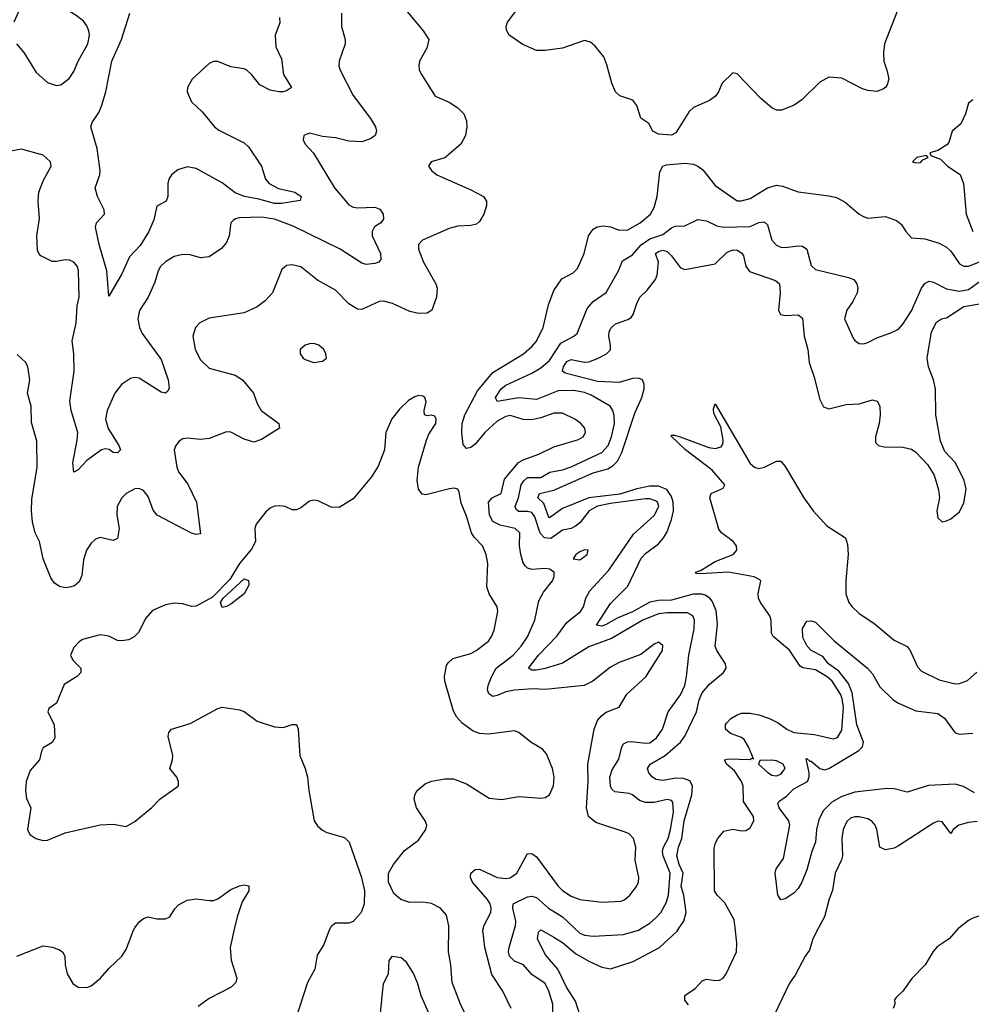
# Model space of a CAD drawing. Header units: inches. Extents: x 1552611 to 1694776, y 811966 to 917215.
# Tile 488 of 549: x 1663962 to 1668324, y 879650 to 884161. Entities that reach past the tile are written whole.
import ezdxf

# ---------------------------------------------------------------- set-up
doc = ezdxf.new("R2010")
doc.units = ezdxf.units.IN
doc.header["$MEASUREMENT"] = 0
doc.layers.add('B6867', color=7, linetype='Continuous')
doc.layers.add('B6868', color=7, linetype='Continuous')

msp = doc.modelspace()

# ---------------------------------------------------------------- linework, layer by layer
at = {"layer": 'B6867', "color": 5}
for points, elevation in [([(1663949, 879870), (1664070, 879917.1), (1664110, 879912.2), (1664140.6, 879900.6), (1664158, 879890), (1664168.4, 879870), (1664170.3, 879830), (1664178.7, 879790), (1664205.1, 879745.1), (1664230, 879728), (1664270, 879726.7), (1664290, 879734.9), (1664332, 879770), (1664370, 879814), (1664430, 879870.7), (1664450, 879901), (1664482.9, 879990), (1664490.1, 880000)], 960), ([(1664947, 880000), (1664926, 879910), (1664931.8, 879851.8), (1664956.4, 879770), (1664952.4, 879750), (1664931.5, 879728.5), (1664830, 879676.9), (1664780.5, 879639.5)], 960), ([(1665386.2, 880000), (1665380.3, 879990), (1665355.6, 879924.4), (1665325.5, 879874.5), (1665314.8, 879810), (1665281.6, 879750), (1665224.4, 879575.6)], 980), ([(1666030.8, 879550), (1665982.4, 879650), (1665943.9, 879750), (1665938.3, 879830), (1665926.9, 879890), (1665928.6, 880000)], 980), ([(1666214, 879630), (1666176.1, 879710), (1666126.3, 879786.3), (1666093.7, 879910), (1666084.5, 879990), (1666087.1, 880000)], 960), ([(1666404.8, 879615.2), (1666404.8, 879650), (1666386.6, 879710), (1666370, 879745.4), (1666310, 879786.2), (1666270.4, 879830.4), (1666230, 879847.4), (1666207.4, 879870), (1666201.7, 879890), (1666205, 879910), (1666231.5, 880000)], 940), ([(1666552.5, 879530), (1666510, 879663.4), (1666468.9, 879728.9), (1666428.4, 879810), (1666370, 879877.8), (1666335.6, 879950), (1666339.8, 879980.2), (1666350, 879990.2), (1666410, 879957.3), (1666450, 879933.4), (1666510, 879883.1), (1666570, 879847.2), (1666630, 879820.5), (1666670, 879812.8), (1666774, 879846), (1666895.1, 879910), (1666974.7, 879985.3), (1666984.9, 880000)], 920), ([(1666504, 880000), (1666530, 879975.9), (1666550, 879966.9), (1666590, 879962.4), (1666730, 879968.8), (1666798.3, 879990), (1666814.6, 880000)], 940), ([(1667027.9, 879647.9), (1667010, 879668), (1667011, 879690), (1667057.3, 879722.7), (1667090, 879758), (1667110, 879765.3), (1667150, 879758.2), (1667170, 879760.6), (1667185.7, 879770), (1667200.2, 879790), (1667246.8, 879890), (1667249.4, 879930), (1667240.6, 880000)], 880), ([(1667623.7, 880000), (1667597.2, 879950), (1667582.3, 879897.7), (1667562.6, 879870), (1667516.4, 879783.6), (1667490, 879746.6), (1667419.6, 879600.4)], 880), ([(1668267.4, 880000), (1668263.3, 879996.8), (1668222.6, 879950), (1668167.5, 879912.5), (1668148.6, 879891.4), (1668112, 879830), (1668051.5, 879768.5), (1668010.3, 879710), (1667979, 879681), (1667971.3, 879670), (1667972.4, 879650), (1667964.7, 879630)], 920), ([(1665607.2, 879530), (1665627.7, 879732.3), (1665631.3, 879748.7), (1665653, 879790), (1665656, 879850), (1665670, 879871), (1665710, 879864.9), (1665730, 879847.3), (1665766.4, 879790), (1665783.7, 879750), (1665800.3, 879690), (1665836.1, 879610)], 980)]:
    msp.add_lwpolyline(points, dxfattribs=dict(at, elevation=elevation))
at = {"layer": 'B6868', "color": 5}
for points, elevation in [([(1663947, 884050), (1663980.3, 884010), (1664038, 883918), (1664090, 883873.1), (1664130, 883859.5), (1664150, 883862), (1664189, 883891), (1664210, 883923.8), (1664229.9, 883970.1), (1664274, 884050), (1664281.8, 884090), (1664278.7, 884110), (1664270, 884132), (1664253.6, 884153.6), (1664220.3, 884180.3), (1664158, 884218), (1664110, 884278.4), (1664090, 884291.3), (1664070, 884296.3), (1664050, 884294.7), (1664010, 884275.8), (1663986.4, 884253.6), (1663970, 884227.3), (1663934.7, 884150)], 940), ([(1665729.4, 884209.4), (1665811.8, 884110), (1665836.5, 884070), (1665828.7, 884030), (1665794.9, 883970), (1665790.6, 883950.6), (1665793.4, 883930), (1665803, 883910), (1665865.5, 883810), (1665930, 883782.4), (1665970, 883757), (1665998, 883730), (1666010, 883698), (1666011.6, 883670), (1666004.9, 883630), (1665983.7, 883590), (1665910, 883527.6), (1665847.3, 883510), (1665836.3, 883490), (1665849, 883469), (1665874, 883450), (1666030, 883381.7), (1666087.7, 883350), (1666102, 883330), (1666102, 883310), (1666089, 883270), (1666070, 883235.6), (1666055.6, 883224.4), (1666030, 883218), (1665970, 883214.8), (1665930, 883204.4), (1665808.7, 883151.3), (1665790.3, 883130), (1665790.3, 883110), (1665812.6, 883050), (1665868.7, 882950), (1665875.3, 882930), (1665872.8, 882890), (1665850.3, 882830), (1665830, 882815.4), (1665790, 882814), (1665750, 882823.5), (1665670, 882860.4), (1665630, 882871.3), (1665610, 882869.6), (1665530, 882832.8), (1665510, 882834), (1665470, 882858.5), (1665410, 882922), (1665327.5, 882967.5), (1665250, 883028), (1665210, 883038.3), (1665185.4, 883034.6), (1665163.4, 883016.6), (1665121.1, 882910), (1665086.7, 882873.3), (1665050, 882845.4), (1664990, 882817.2), (1664830, 882793.7), (1664788.1, 882771.9), (1664768.2, 882750), (1664755.8, 882710), (1664766.5, 882650), (1664790, 882601.6), (1664830, 882564.6), (1664950, 882531.9), (1664983.1, 882510), (1665033.4, 882450), (1665050, 882402.8), (1665068.7, 882370), (1665150.2, 882310.2), (1665153.4, 882290), (1665070, 882236.9), (1665035, 882225), (1664990, 882238.4), (1664930, 882270.7), (1664910, 882273.2), (1664830, 882242.4), (1664790, 882237.8), (1664730, 882243.5), (1664710, 882239.7), (1664693, 882230), (1664678, 882210), (1664670.3, 882190), (1664682.2, 882110), (1664690, 882088.5), (1664732.2, 882032.2), (1664771.9, 881950), (1664790, 881805.2), (1664770, 881801.6), (1664750, 881808.7), (1664591.3, 881890), (1664573, 881913), (1664550, 881976.2), (1664530, 882004.2), (1664510, 882012.6), (1664490, 882011), (1664450, 881989.7), (1664430, 881969.6), (1664408.9, 881930), (1664407.5, 881892.5), (1664417.8, 881830), (1664410, 881784.5), (1664390, 881774), (1664330, 881788.2), (1664310, 881780.5), (1664290, 881762), (1664268.6, 881730), (1664254.3, 881685.7), (1664246.4, 881613.6), (1664234.4, 881585.6), (1664212.9, 881567.1), (1664190, 881560.2), (1664170, 881558.5), (1664144.5, 881564.5), (1664120.5, 881580.5), (1664104.1, 881604.1), (1664069.1, 881690), (1664052.7, 881770), (1664032.4, 881810), (1664019.8, 881859.8), (1664015.8, 881910), (1664017.8, 881962.2), (1664042, 882110), (1664039.8, 882230), (1664015.7, 882315.7), (1664014.6, 882390), (1663996.9, 882450), (1664008, 882510), (1663998.4, 882570), (1663989.2, 882590), (1663950, 882627)], 960), ([(1667996.4, 884230), (1667926.3, 884050), (1667921.1, 884010), (1667922.4, 883970), (1667937.1, 883930), (1667945.5, 883890), (1667938, 883862), (1667930.4, 883849.6), (1667918, 883842), (1667890, 883831.8), (1667850, 883835.8), (1667824.2, 883844.2), (1667730, 883893.3), (1667670, 883896.9), (1667630, 883874.7), (1667546.2, 883793.8), (1667511.6, 883768.4), (1667454.5, 883745.5), (1667430, 883746.6), (1667410, 883756.4), (1667359.4, 883799.4), (1667250, 883912.3), (1667230, 883917.2), (1667182.4, 883870), (1667164.9, 883830), (1667150.4, 883810), (1667123, 883790), (1667050, 883758.5), (1667030, 883740.5), (1666970, 883642), (1666950, 883632), (1666890, 883636), (1666864, 883650), (1666845.2, 883685.2), (1666809.4, 883709.4), (1666790, 883768), (1666772.1, 883792.1), (1666712.1, 883812.1), (1666693.2, 883830), (1666676.2, 883870), (1666653.6, 883953.6), (1666638.7, 883990), (1666599.5, 884039.5), (1666578, 884058), (1666550, 884065.6), (1666449.1, 884030.9), (1666370, 884018.9), (1666330, 884019.3), (1666267.7, 884047.7), (1666205.1, 884090), (1666193.1, 884113.1), (1666191.5, 884130), (1666198, 884150), (1666264.1, 884235.9)], 960), ([(1665436.5, 884190), (1665437.4, 884130), (1665453.7, 884070), (1665453.4, 884050), (1665425.7, 883970), (1665424.6, 883950), (1665430.3, 883930), (1665490, 883813), (1665570, 883708), (1665592, 883670), (1665597.6, 883650), (1665590.4, 883630), (1665570, 883614.7), (1665530, 883601.8), (1665470, 883604.6), (1665410, 883619.4), (1665350, 883625.3), (1665290, 883641.1), (1665263.8, 883630), (1665260.4, 883610), (1665270.4, 883590), (1665308.5, 883548.5), (1665404.1, 883390), (1665470, 883312.2), (1665490, 883301.5), (1665510, 883299.3), (1665590, 883302.3), (1665612.1, 883292), (1665628.5, 883270), (1665630, 883246.6), (1665617.1, 883230), (1665588.7, 883211.3), (1665576.9, 883190), (1665577.7, 883170), (1665615.2, 883090), (1665617.5, 883062.5), (1665608.4, 883050), (1665590, 883043.9), (1665550, 883039), (1665530, 883044.5), (1665431.1, 883110), (1665215.1, 883215.1), (1665130, 883247), (1665070, 883256.7), (1664967.5, 883252.5), (1664951.3, 883248.7), (1664939.6, 883240.4), (1664930.3, 883229.7), (1664922.6, 883170), (1664910, 883139.3), (1664887.3, 883112.7), (1664830, 883074), (1664790, 883069.7), (1664743.5, 883083.5), (1664710, 883084.5), (1664670, 883075.1), (1664630, 883051.9), (1664607.8, 883030), (1664596.9, 883010), (1664581.2, 882958.8), (1664550.3, 882890), (1664510.9, 882829.1), (1664503.5, 882790), (1664510.2, 882750), (1664522.5, 882722.5), (1664610, 882603.1), (1664642.1, 882510), (1664646.7, 882473.3), (1664641.4, 882458.6), (1664630, 882449.7), (1664610, 882453.6), (1664510, 882518.6), (1664490, 882521.5), (1664470, 882516.5), (1664427.8, 882490), (1664397.6, 882450), (1664362.3, 882370), (1664355.5, 882330), (1664367.6, 882287.6), (1664416, 882210), (1664423.8, 882190), (1664410, 882176.2), (1664390, 882178.4), (1664371.2, 882191.2), (1664354.9, 882194.9), (1664336, 882190), (1664270, 882141.6), (1664230, 882098), (1664210, 882088), (1664205.8, 882130), (1664225.9, 882234.1), (1664228.4, 882270), (1664197.5, 882370), (1664192.3, 882412.3), (1664211.9, 882550), (1664210.5, 882630.5), (1664201.6, 882690), (1664220.8, 882770), (1664225.6, 882850), (1664233.8, 882890), (1664231.9, 883010), (1664226.2, 883030), (1664209.6, 883050), (1664190, 883059), (1664170, 883059.8), (1664130, 883052.6), (1664110, 883053.6), (1664059.3, 883079.3), (1664049.4, 883089.4), (1664044.1, 883104.1), (1664039.6, 883170), (1664052.4, 883250), (1664046.9, 883330), (1664049.7, 883370), (1664070, 883422), (1664106, 883490), (1664103.6, 883510), (1664070, 883540.5), (1663970, 883566.9), (1663870, 883548.4)], 940), ([(1665152.1, 884170), (1665154.2, 884145.8), (1665133, 884090), (1665136.3, 884036.3), (1665162, 883982), (1665171.5, 883910), (1665207.7, 883850), (1665185.1, 883834.9), (1665169.1, 883830.9), (1665150, 883829.8), (1665110, 883837.7), (1665061.8, 883861.8), (1665024.6, 883910), (1665002.6, 883930), (1664990, 883936.1), (1664930, 883945.2), (1664870, 883969.8), (1664850.3, 883969.7), (1664830, 883960.4), (1664752.5, 883887.5), (1664730.9, 883850), (1664729.5, 883830), (1664750, 883784.4), (1664798.1, 883738.1), (1664854.6, 883670), (1664875, 883655.1), (1664990, 883596.1), (1665010, 883577.6), (1665070.2, 883490.2), (1665089, 883430), (1665104.6, 883410), (1665147.5, 883387.5), (1665223, 883370), (1665252.4, 883350), (1665247.3, 883332.7), (1665161.5, 883318.5), (1665130, 883318.4), (1665058.1, 883338.1), (1664991.6, 883350), (1664950, 883368), (1664890, 883414), (1664770, 883479), (1664730, 883486), (1664687.3, 883472.7), (1664657.8, 883450), (1664645.5, 883430), (1664640.8, 883410), (1664640.2, 883350), (1664633.4, 883330), (1664590, 883306.6), (1664576.6, 883243.4), (1664553.8, 883190), (1664514.3, 883125.7), (1664465.4, 883074.6), (1664430, 882996.2), (1664370, 882894), (1664361.6, 883010), (1664326.1, 883130), (1664309.8, 883210), (1664314, 883230), (1664351, 883270), (1664349.7, 883290), (1664318.8, 883350), (1664307.1, 883390), (1664329.8, 883450), (1664330.8, 883470), (1664316.5, 883570), (1664287.4, 883670), (1664293.3, 883690), (1664323.9, 883736.1), (1664336, 883764), (1664356.4, 883830), (1664383.4, 883970), (1664428, 884070), (1664467, 884190)], 920), ([(1668330, 883794), (1668310, 883778), (1668297.1, 883730), (1668276.3, 883683.7), (1668236.3, 883650), (1668221.3, 883598.7), (1668212.1, 883587.9), (1668170, 883561.2), (1668134, 883550), (1668138, 883538), (1668181.7, 883521.7), (1668214.4, 883490), (1668272.1, 883452), (1668287.2, 883410), (1668300.2, 883270), (1668330, 883190.6)], 980), ([(1666087.1, 880000), (1666089.8, 880010), (1666120.9, 880070), (1666122.6, 880090), (1666117.5, 880110), (1666106.6, 880130), (1666037.5, 880210), (1666027.4, 880230), (1666029.8, 880250.2), (1666050, 880267.6), (1666070, 880268.3), (1666150, 880231.2), (1666190, 880226.2), (1666210, 880229.5), (1666240.7, 880250), (1666285.9, 880334.1), (1666290, 880338.4), (1666310, 880340.3), (1666330, 880324.9), (1666430, 880191.4), (1666450, 880171.1), (1666490, 880144.7), (1666530, 880129.5), (1666630, 880117.7), (1666718, 880122), (1666736.2, 880130), (1666758.7, 880150), (1666789.6, 880190), (1666798, 880210), (1666799.6, 880230), (1666782.4, 880310), (1666786.6, 880370), (1666775.1, 880410), (1666755.1, 880430), (1666737.8, 880437.8), (1666603, 880483), (1666569, 880510), (1666560.2, 880550), (1666567.7, 880670), (1666565.2, 880750), (1666594.8, 880910), (1666610.6, 880949.4), (1666628.8, 880971.2), (1666650, 880987.4), (1666709.7, 881010.3), (1666744.2, 881070), (1666832.1, 881150), (1666908, 881270), (1666910, 881293.2), (1666890, 881309.6), (1666870, 881299.7), (1666808.3, 881251.7), (1666710, 881216.3), (1666670, 881194.6), (1666589.3, 881130.7), (1666549.2, 881110.8), (1666370, 881092.3), (1666315.1, 881095.1), (1666230, 881089.5), (1666190, 881081.3), (1666150, 881064.2), (1666130, 881060.6), (1666112, 881072), (1666106.4, 881090), (1666109.2, 881110), (1666124.1, 881150), (1666146.2, 881190), (1666224.2, 881250), (1666259.9, 881290), (1666290, 881333.4), (1666322.5, 881410), (1666342, 881498), (1666362.8, 881537.2), (1666403.6, 881590), (1666411.5, 881610), (1666412.3, 881630), (1666390, 881642.9), (1666370, 881646), (1666310, 881642.3), (1666290, 881648.4), (1666279.2, 881659.2), (1666270, 881672), (1666259, 881710), (1666253, 881750), (1666253.8, 881810), (1666233, 881830), (1666164.5, 881844.5), (1666130, 881861.1), (1666115.6, 881890), (1666110.5, 881950), (1666126.8, 881970), (1666169.3, 881990.7), (1666184.7, 882055.3), (1666248.3, 882131.7), (1666270, 882144.9), (1666341.3, 882170), (1666410, 882203), (1666522.5, 882237.5), (1666544.4, 882250), (1666555.5, 882270), (1666551.7, 882290), (1666534.5, 882310), (1666506.9, 882330), (1666450, 882358), (1666410, 882357.9), (1666350, 882336.1), (1666310, 882327.1), (1666270, 882329.3), (1666210, 882347), (1666190, 882342.5), (1666150, 882321.2), (1666093.4, 882270), (1666050, 882215.3), (1666030, 882200.3), (1666010, 882196.4), (1665995.2, 882215.2), (1665988.9, 882270), (1665989.9, 882310), (1666002.1, 882350), (1666060, 882460), (1666130, 882545), (1666270.7, 882630), (1666310, 882663.5), (1666330, 882687.1), (1666361.6, 882750), (1666385.7, 882854.3), (1666410, 882920.4), (1666446.3, 882973.7), (1666498.7, 883001.3), (1666518.7, 883021.3), (1666548.9, 883090), (1666569.7, 883170), (1666590, 883200.4), (1666608.2, 883211.8), (1666635.8, 883215.8), (1666670, 883211.1), (1666710, 883196.3), (1666750, 883197.6), (1666806, 883230), (1666853.2, 883270), (1666870, 883299.5), (1666883.4, 883350), (1666896.3, 883463.7), (1666910, 883489), (1666924.9, 883495.1), (1667010, 883503.9), (1667050, 883498.2), (1667070, 883489.2), (1667092.6, 883472.6), (1667150, 883401.2), (1667250, 883331.1), (1667270, 883330.2), (1667310, 883341.4), (1667390, 883391), (1667430, 883403.2), (1667458.1, 883398.1), (1667530, 883371.8), (1667670, 883354.2), (1667705.5, 883345.5), (1667745.1, 883325.1), (1667810, 883270.4), (1667830, 883258.7), (1667850, 883252), (1667930, 883258.7), (1667981.4, 883241.4), (1668003.1, 883223.1), (1668023.8, 883190), (1668050, 883162), (1668110, 883157.4), (1668176.9, 883136.9), (1668210, 883118.2), (1668230, 883100.2), (1668270, 883042.7), (1668290, 883031.6), (1668310, 883032.1), (1668366.5, 883053.5)], 960), ([(1666814.6, 880000), (1666850, 880021.7), (1666876.2, 880043.8), (1666899.9, 880070), (1666924.9, 880115.1), (1666935.6, 880150), (1666943.3, 880250), (1666910.7, 880330), (1666907.7, 880350), (1666912, 880370), (1666933.7, 880410), (1666945.5, 880450), (1666959.3, 880530), (1666955.4, 880575.4), (1666950, 880583.1), (1666930, 880588.4), (1666870, 880574.8), (1666830, 880574), (1666802.8, 880582.8), (1666770, 880609.7), (1666755.9, 880615.9), (1666690, 880622.9), (1666676.1, 880636.1), (1666670, 880649.6), (1666667.4, 880690), (1666676.8, 880723.2), (1666707.7, 880772.3), (1666722.4, 880830), (1666730, 880842.8), (1666748.2, 880851.8), (1666766.5, 880853.5), (1666830, 880845.8), (1666850, 880848.3), (1666880.7, 880870), (1666908.3, 880910), (1666934.2, 880990), (1666990, 881068), (1667010, 881110.4), (1667018.6, 881150), (1667028.8, 881250), (1667053.4, 881370), (1667054.1, 881410), (1667046.6, 881430), (1667023.5, 881443.5), (1666930, 881443.5), (1666890, 881438.7), (1666817.7, 881410), (1666674.5, 881325.5), (1666570, 881287.5), (1666450, 881212.9), (1666370, 881187.7), (1666330, 881179.9), (1666310, 881179.8), (1666294.7, 881190), (1666339.1, 881250), (1666424, 881336), (1666470, 881399.4), (1666532.2, 881450), (1666545.4, 881470), (1666557, 881510), (1666575.6, 881544.4), (1666661.9, 881638.1), (1666775.7, 881804.3), (1666870, 881889.4), (1666892, 881930), (1666886, 881950), (1666876.3, 881956.3), (1666850, 881965.2), (1666830, 881966.1), (1666670, 881944.1), (1666610, 881931.6), (1666572, 881910), (1666530, 881855.4), (1666510, 881839.9), (1666490, 881829.4), (1666450, 881822.5), (1666395.7, 881784.3), (1666367.1, 881787.1), (1666348.1, 881808.1), (1666322.3, 881882.3), (1666310, 881902.2), (1666290, 881908.1), (1666248.1, 881908.1), (1666236.7, 881916.7), (1666232.9, 881930), (1666247.6, 881970), (1666260.6, 882030), (1666272, 882048), (1666290, 882063), (1666350, 882063.4), (1666392.3, 882087.7), (1666450, 882099.1), (1666490, 882112.3), (1666630, 882177.2), (1666658.7, 882210), (1666675, 882250), (1666687.6, 882310), (1666686.6, 882346.6), (1666680.3, 882370), (1666668.4, 882390), (1666580.9, 882440.9), (1666550, 882453.3), (1666501.9, 882461.9), (1666430, 882460.5), (1666330, 882420.3), (1666250, 882428), (1666150.8, 882410.8), (1666142.4, 882430), (1666168.4, 882470), (1666190, 882486.8), (1666310, 882541.3), (1666350, 882566.3), (1666390, 882599.8), (1666441.6, 882678.5), (1666502.4, 882710), (1666516.8, 882723.2), (1666563.1, 882836.9), (1666590, 882869.3), (1666650, 882911.5), (1666706, 883010), (1666724.5, 883055.5), (1666770, 883083.7), (1666811, 883129), (1666850, 883156.3), (1666910, 883176.8), (1666950, 883207.5), (1666965.7, 883214.3), (1667010, 883216.5), (1667070, 883244.5), (1667110, 883238.4), (1667156.6, 883216.6), (1667190, 883210.6), (1667310, 883212.7), (1667350, 883230.8), (1667374.5, 883234.5), (1667390, 883221.3), (1667410, 883150.5), (1667430, 883127), (1667450, 883118.9), (1667470, 883116.9), (1667530, 883125.2), (1667550, 883123.1), (1667570.3, 883110), (1667590, 883034), (1667610, 883016.4), (1667760.3, 882980.3), (1667784.9, 882970), (1667799, 882950), (1667803.6, 882930), (1667800.2, 882910), (1667780.7, 882870), (1667753.8, 882830), (1667742.6, 882790), (1667782.3, 882702.3), (1667790.4, 882690.4), (1667810, 882677.3), (1667830, 882675.5), (1667850, 882682.4), (1667890, 882703.1), (1667954.5, 882725.5), (1667990, 882743), (1668010, 882765.5), (1668050, 882827.2), (1668094.9, 882930), (1668110, 882952.2), (1668121.7, 882958.2), (1668130, 882962), (1668150, 882958.2), (1668210, 882927.5), (1668270, 882916.4), (1668310, 882925.3), (1668370, 882966.6)], 940), ([(1666984.9, 880000), (1667005.6, 880030), (1667016.1, 880070), (1667006, 880150), (1666993.8, 880190), (1667003.5, 880250), (1666984, 880290), (1666974, 880330), (1666981.7, 880370), (1666997.4, 880410), (1667007.3, 880490), (1667042, 880610), (1667045.6, 880650), (1667033.2, 880673.2), (1667004, 880684), (1666970, 880686), (1666910, 880675.5), (1666879.1, 880679.1), (1666862.4, 880690), (1666846.2, 880710), (1666839.8, 880730), (1666852.1, 880750), (1666920.2, 880790), (1666990.9, 880850), (1667010, 880878.9), (1667063.3, 880990), (1667075.7, 881044.3), (1667090, 881076.3), (1667123.3, 881116.7), (1667187.7, 881170), (1667199.3, 881190), (1667196.5, 881210), (1667156.5, 881270), (1667149.9, 881290), (1667160.7, 881390), (1667153.7, 881453.7), (1667136.1, 881496.1), (1667124.7, 881510), (1667103.9, 881523.9), (1667088.6, 881528.6), (1667048.5, 881528.5), (1666950, 881501.5), (1666890, 881499.6), (1666850, 881492.2), (1666770, 881447.3), (1666700.9, 881419.1), (1666650, 881389.2), (1666630, 881382.5), (1666606.3, 881386.3), (1666670, 881486.3), (1666750, 881565.2), (1666810, 881693.2), (1666830, 881715), (1666890, 881759.7), (1666913.4, 881786.6), (1666928.1, 881811.9), (1666950, 881870.3), (1666957.9, 881910), (1666957.5, 881950), (1666950, 881976.7), (1666927.7, 882007.7), (1666890, 882023.8), (1666850, 882024), (1666791, 882011), (1666713.3, 881986.7), (1666570, 881969.5), (1666450, 881921.7), (1666390, 881879), (1666384.9, 881884.9), (1666364.2, 881944.2), (1666337.1, 881970), (1666343.9, 881990), (1666410, 882005.8), (1666590, 882085.1), (1666657.1, 882102.9), (1666682.2, 882117.8), (1666701.6, 882138.4), (1666721.5, 882178.5), (1666782, 882358), (1666814, 882430), (1666824.2, 882470), (1666824.6, 882490), (1666816, 882510), (1666798.3, 882518.3), (1666770, 882516.4), (1666710, 882499.1), (1666610, 882502.9), (1666461.7, 882541.7), (1666449.9, 882549.9), (1666453.9, 882570), (1666470, 882594), (1666490, 882603.5), (1666550, 882592.3), (1666570, 882593.7), (1666610, 882608), (1666650.8, 882630), (1666670, 882648.3), (1666670.5, 882670), (1666662.4, 882710), (1666664.3, 882730), (1666672.1, 882747.9), (1666692.2, 882767.8), (1666750, 882786.4), (1666764.2, 882795.8), (1666774.2, 882810), (1666790, 882860.5), (1666804.5, 882890), (1666838, 882922), (1666876, 882970), (1666884.3, 882990), (1666889.8, 883049.8), (1666876.4, 883090), (1666890, 883099.3), (1666910, 883104.4), (1666930, 883098.1), (1666950, 883079), (1666990, 883024.1), (1667010, 883015.5), (1667150, 883041.9), (1667203.9, 883096.1), (1667230, 883106), (1667250, 883104.7), (1667271.5, 883091.5), (1667279.4, 883079.4), (1667290.8, 883030.8), (1667306.9, 883006.9), (1667425.4, 882965.4), (1667444.7, 882950), (1667447.9, 882910), (1667440.2, 882830), (1667448.5, 882810), (1667470, 882805.8), (1667530, 882808.8), (1667550, 882793.4), (1667557.6, 882710), (1667575, 882650), (1667580.8, 882590), (1667603.3, 882523.3), (1667630, 882420.5), (1667646.6, 882386.6), (1667670, 882377.8), (1667750, 882397.9), (1667810, 882401.5), (1667870, 882418.7), (1667892.6, 882412.6), (1667904.2, 882390), (1667905.5, 882350), (1667900.8, 882310), (1667884.4, 882250), (1667883.8, 882223.8), (1667898, 882210), (1667923.8, 882203.8), (1668010, 882202.4), (1668050, 882193.1), (1668070, 882178.7), (1668123, 882123), (1668153.8, 882073.8), (1668173.7, 882006.3), (1668177.8, 881970), (1668165.3, 881910), (1668170, 881878), (1668190, 881860.7), (1668210, 881864), (1668230, 881873.4), (1668270, 881905.5), (1668290, 881947.7), (1668299.9, 882010), (1668290.5, 882050), (1668250.7, 882130), (1668203, 882183), (1668181.7, 882230), (1668161.4, 882350), (1668158.8, 882470), (1668149.9, 882510), (1668127.2, 882570), (1668121.7, 882610), (1668141.9, 882730), (1668164.7, 882775.3), (1668187, 882790), (1668210, 882795.2), (1668290, 882846.2), (1668370, 882860.9)], 920), ([(1665928.6, 880000), (1665928.7, 880010), (1665918, 880058), (1665890, 880089.7), (1665850, 880111.1), (1665810, 880117.4), (1665750, 880116.2), (1665708.7, 880130), (1665677, 880157), (1665651.8, 880210), (1665651.8, 880250), (1665674.5, 880290), (1665726.3, 880353.7), (1665790, 880402), (1665823.6, 880450), (1665827.6, 880470), (1665819.6, 880490), (1665780.5, 880550), (1665769.6, 880590), (1665772.3, 880610), (1665783.7, 880630), (1665820.4, 880659.6), (1665850, 880672.2), (1665910, 880682.6), (1665950, 880682), (1666010, 880660.4), (1666113.8, 880593.8), (1666170, 880588.7), (1666250, 880602), (1666350, 880594), (1666370, 880596.9), (1666390, 880608.7), (1666409, 880651), (1666412.2, 880690), (1666404, 880730), (1666377.2, 880797.2), (1666358.5, 880818.5), (1666305.1, 880850), (1666250, 880895.1), (1666230, 880902.9), (1666110, 880886.9), (1666070, 880891.1), (1666041.1, 880901.1), (1665990, 880937.6), (1665965.6, 880965.6), (1665950, 880992.7), (1665910.9, 881130), (1665908.6, 881151.4), (1665918.6, 881201.4), (1665925.6, 881214.4), (1665946.7, 881233.3), (1666030, 881257), (1666054.5, 881270), (1666110, 881314), (1666124.7, 881335.3), (1666136.4, 881363.6), (1666152.7, 881450), (1666149.8, 881470), (1666114.2, 881530), (1666102.6, 881562.6), (1666107.3, 881670), (1666100.6, 881710), (1666082.6, 881750), (1666045, 881790), (1666032.2, 881810), (1666010, 881886.6), (1665985.6, 881945.6), (1665976.8, 881996.8), (1665970, 882009.3), (1665953.7, 882013.7), (1665931.1, 882011.1), (1665823.5, 881983.5), (1665806.6, 881986.6), (1665789.8, 882009.8), (1665783.5, 882050), (1665789.8, 882110.2), (1665826, 882234), (1665837.7, 882262.3), (1665869.3, 882310), (1665871.2, 882330), (1665864, 882344), (1665850, 882349), (1665830, 882345.2), (1665818, 882350), (1665816, 882370), (1665824.5, 882410), (1665819.3, 882430), (1665810, 882436.2), (1665790, 882438.3), (1665773.3, 882433.3), (1665743.8, 882416.2), (1665703.2, 882376.8), (1665668.2, 882331.8), (1665640.4, 882270), (1665634, 882190), (1665605.1, 882114.9), (1665573.7, 882066.3), (1665490, 881965.7), (1665426, 881926), (1665390, 881927.3), (1665330, 881956), (1665310, 881959), (1665290, 881955.3), (1665250, 881924), (1665230, 881915.3), (1665210, 881915.3), (1665178, 881930), (1665153.8, 881933.8), (1665130, 881932), (1665110, 881922), (1665090, 881906.6), (1665046, 881850), (1665039.3, 881830), (1665042, 881770), (1665024.6, 881735.4), (1664970, 881669.3), (1664924.5, 881595.6), (1664845.6, 881514.4), (1664770, 881474), (1664750, 881471.5), (1664710, 881485.1), (1664670, 881487.6), (1664630, 881479.6), (1664570, 881454.5), (1664540.7, 881419.3), (1664506.9, 881353.1), (1664486.6, 881333.4), (1664459.9, 881320.1), (1664430, 881314.5), (1664410, 881317), (1664370, 881336.3), (1664330, 881342.4), (1664250, 881320.9), (1664234.8, 881310), (1664210, 881284), (1664194, 881250), (1664205.8, 881225.8), (1664242, 881190), (1664242, 881170), (1664226.8, 881153.2), (1664165.2, 881114.8), (1664130.4, 881029.6), (1664095.3, 881004.7), (1664090.8, 880990), (1664119.5, 880930), (1664123, 880870), (1664110.4, 880849.6), (1664070, 880824), (1664062, 880810), (1664053, 880770), (1664010, 880720.9), (1663992, 880670), (1663988, 880628), (1663993, 880593), (1664013.4, 880550), (1663997.6, 880450), (1664007.6, 880427.6), (1664036, 880410), (1664070, 880400.4), (1664090, 880402), (1664170, 880434.9), (1664330, 880472.4), (1664390, 880474.4), (1664450, 880464.9), (1664490, 880487.3), (1664568.2, 880551.8), (1664603.7, 880590), (1664689.3, 880650), (1664689.5, 880670), (1664682, 880690), (1664649.3, 880730.7), (1664662.7, 880770), (1664663.7, 880790), (1664642.7, 880877.3), (1664645.6, 880894.4), (1664658, 880910), (1664743.9, 880936.1), (1664870, 881004.9), (1664890.5, 881010.5), (1664970, 880998.8), (1664990.6, 880990.6), (1665050, 880946.8), (1665130, 880921), (1665170, 880918), (1665210, 880931.3), (1665231.1, 880931.1), (1665238, 880910), (1665246, 880790), (1665270.5, 880730), (1665280.5, 880690), (1665286.4, 880630), (1665312.2, 880490), (1665327.3, 880467.3), (1665350, 880447), (1665370, 880437), (1665450, 880413.4), (1665472.7, 880392.7), (1665528.2, 880230), (1665541.6, 880170), (1665540.4, 880110), (1665527.3, 880070), (1665490, 880029.3), (1665470, 880022), (1665410, 880020.7), (1665390, 880006.6), (1665386.2, 880000)], 980), ([(1667240.6, 880000), (1667236, 880036), (1667194.5, 880114.5), (1667159.3, 880150), (1667146.5, 880170), (1667145.4, 880365.4), (1667150.8, 880390), (1667161.4, 880410), (1667190, 880442.8), (1667230, 880452.2), (1667270, 880444.9), (1667290, 880446.5), (1667310, 880458.7), (1667326.4, 880490), (1667324.8, 880510), (1667278.8, 880578.8), (1667277.3, 880650), (1667271, 880670), (1667238.7, 880718.7), (1667202, 880750), (1667193, 880770), (1667210, 880775), (1667308.3, 880771.7), (1667318, 880778), (1667326, 880774), (1667302.7, 880830), (1667282.3, 880862.3), (1667270, 880872.8), (1667219.8, 880890), (1667197.2, 880910), (1667197.1, 880930), (1667201.8, 880938.2), (1667220.8, 880959.2), (1667250, 880976.6), (1667270, 880983.3), (1667310, 880983.7), (1667350, 880975.6), (1667398.7, 880958.7), (1667438.9, 880938.9), (1667477.7, 880910), (1667510, 880895.5), (1667605.1, 880885.1), (1667690, 880865.6), (1667710, 880872.6), (1667730, 880906), (1667737.4, 881010), (1667732, 881050), (1667724.6, 881070), (1667685.2, 881130), (1667662.3, 881150), (1667610, 881181.8), (1667551.5, 881191.5), (1667539, 881199), (1667490, 881272.2), (1667415.3, 881335.3), (1667407.1, 881350), (1667405.5, 881410), (1667400.2, 881430), (1667357.4, 881490), (1667348.2, 881510), (1667346.8, 881530), (1667358.5, 881590), (1667354.2, 881594.2), (1667328.6, 881608.6), (1667210, 881630), (1667082.6, 881622.6), (1667063.7, 881623.7), (1667058.9, 881630), (1667082.2, 881637.8), (1667150, 881678.5), (1667231.5, 881710), (1667249.6, 881730), (1667247.6, 881750), (1667232, 881770), (1667178, 881810), (1667166.6, 881826.6), (1667125.7, 881970), (1667132, 881990), (1667186.2, 882013.8), (1667194.3, 882030), (1667136.4, 882096.4), (1667013.6, 882190), (1666947.2, 882252.7), (1666950, 882257.3), (1666963.1, 882256.9), (1666989.8, 882250.2), (1667120.5, 882200.5), (1667150, 882195.7), (1667176.7, 882203.3), (1667184.2, 882215.8), (1667185.8, 882234.2), (1667174.9, 882294.9), (1667144, 882356), (1667142, 882378), (1667150, 882400.4), (1667310, 882127.6), (1667330, 882110.3), (1667350, 882104), (1667376, 882110), (1667430, 882137.6), (1667450, 882138), (1667470, 882114), (1667556.1, 881970), (1667599.1, 881910), (1667662, 881842), (1667746.9, 881786.9), (1667756.6, 881756.6), (1667759.4, 881710), (1667748, 881592), (1667748.1, 881530), (1667761.7, 881490), (1667777.4, 881470), (1667810, 881440.9), (1667876.4, 881396.4), (1667970, 881317.6), (1668030, 881288.7), (1668044, 881270), (1668076.5, 881196.5), (1668095.5, 881175.5), (1668176.4, 881136.4), (1668250, 881118.3), (1668270, 881118.9), (1668306.5, 881133.5), (1668348.4, 881171.5)], 880), ([(1668338.3, 880618.3), (1668288.3, 880648.3), (1668250, 880658.7), (1668128.1, 880651.9), (1668030, 880622.3), (1667970, 880636.5), (1667938.1, 880638.1), (1667790, 880621.3), (1667730, 880601.8), (1667684.6, 880575.4), (1667643.9, 880536.1), (1667624.9, 880495.1), (1667614.8, 880450), (1667610, 880393.2), (1667593.1, 880350), (1667570, 880266), (1667546.4, 880210), (1667530, 880180.9), (1667510, 880159.3), (1667470, 880133.2), (1667450, 880128), (1667437.2, 880150), (1667424.2, 880250), (1667429.5, 880270), (1667462.8, 880317.2), (1667491.4, 880470), (1667486.8, 880490), (1667442.8, 880550), (1667437.3, 880570), (1667441.7, 880578.3), (1667476.3, 880603.7), (1667510, 880636.2), (1667572.5, 880670), (1667581.1, 880690), (1667580.4, 880710), (1667566.2, 880773.8), (1667570, 880776.5), (1667584, 880764), (1667590, 880764.4), (1667630, 880730.1), (1667650, 880723.9), (1667670, 880729.4), (1667807.7, 880812.3), (1667824.9, 880830), (1667829.4, 880850), (1667799.1, 880930), (1667776.8, 881076.8), (1667760, 881120), (1667716.1, 881176.1), (1667669.4, 881210), (1667642.9, 881242.9), (1667590, 881269.9), (1667571.1, 881290), (1667551.2, 881330), (1667550, 881371.3), (1667570, 881404.7), (1667590, 881406), (1667610, 881401), (1667694.3, 881314.3), (1667848.4, 881190), (1667870, 881163), (1667904, 881104), (1667964.9, 881044.9), (1667990, 881029.2), (1668070, 880994.6), (1668170, 880982.6), (1668200.2, 880960.2), (1668250, 880893.4), (1668270, 880887.2), (1668330, 880891.6)], 860), ([(1668350, 880487.3), (1668310, 880482), (1668267, 880470), (1668240.4, 880450), (1668230, 880432.7), (1668190, 880485.7), (1668170, 880488.7), (1668150, 880480.3), (1667990, 880375.1), (1667970, 880364.7), (1667930, 880357.6), (1667904, 880370), (1667890.6, 880450.6), (1667882.7, 880470), (1667868.3, 880488.3), (1667850, 880499.8), (1667810, 880509.1), (1667790, 880509.1), (1667770, 880502.2), (1667752.5, 880487.5), (1667735.6, 880450), (1667729.5, 880410.6), (1667732.7, 880330), (1667729, 880311), (1667699.8, 880250), (1667687.9, 880172.1), (1667670, 880126.6), (1667650.1, 880050), (1667623.7, 880000)], 880), ([(1664490.1, 880000), (1664510, 880027.7), (1664530, 880043), (1664550, 880050.6), (1664590, 880041.3), (1664630, 880041.1), (1664650, 880050.6), (1664672.2, 880087.7), (1664690, 880106), (1664730, 880127.2), (1664770, 880132.9), (1664830, 880124.6), (1664850, 880126), (1664870, 880133.1), (1664930, 880175.6), (1664970, 880193.1), (1664990, 880197.6), (1665012.3, 880192.3), (1665012.2, 880170), (1664981, 880119), (1664958.6, 880050), (1664947, 880000)], 960), ([(1666231.5, 880000), (1666234.5, 880010), (1666235.4, 880030), (1666222.9, 880090), (1666223.7, 880110), (1666290, 880141.9), (1666310, 880145.9), (1666330, 880139.8), (1666385, 880090), (1666450.1, 880050.1), (1666504, 880000)], 940), ([(1668511.5, 880000), (1668516.1, 880010), (1668534.5, 880094.5), (1668536.4, 880116.4), (1668530, 880132.8), (1668409.5, 880070.5), (1668330, 880045.1), (1668310, 880033.3), (1668267.4, 880000)], 920)]:
    msp.add_lwpolyline(points, dxfattribs=dict(at, elevation=elevation))
for points, elevation in [([(1668118, 883538), (1668074, 883530), (1668054, 883510), (1668070, 883504.7), (1668090, 883506), (1668102, 883518), (1668126, 883530)], 980), ([(1665310, 882677.6), (1665290, 882676.2), (1665270, 882669.2), (1665246.8, 882650), (1665246.8, 882630), (1665260.7, 882610), (1665270, 882604.4), (1665310, 882590.6), (1665350, 882596), (1665368.7, 882610), (1665365.2, 882630), (1665356, 882650), (1665333.2, 882670)], 980), ([(1666550, 881732), (1666530, 881722.4), (1666510.6, 881710), (1666498.8, 881690), (1666530, 881686.2), (1666563.6, 881710), (1666568, 881730)], 960), ([(1664890, 881467.8), (1664882, 881490), (1664894, 881510), (1664990, 881598.8), (1665010, 881591.3), (1665012.7, 881570), (1664990.4, 881530), (1664930, 881483.5), (1664910, 881471.6)], 980), ([(1667410, 880768.9), (1667353.7, 880766.3), (1667348.5, 880750), (1667391.8, 880710), (1667410, 880700.2), (1667430, 880696.5), (1667450, 880704.4), (1667469.7, 880730), (1667461.1, 880750), (1667430, 880765.3)], 880)]:
    msp.add_lwpolyline(points, close=True, dxfattribs=dict(at, elevation=elevation))

doc.saveas('drawing.dxf')
